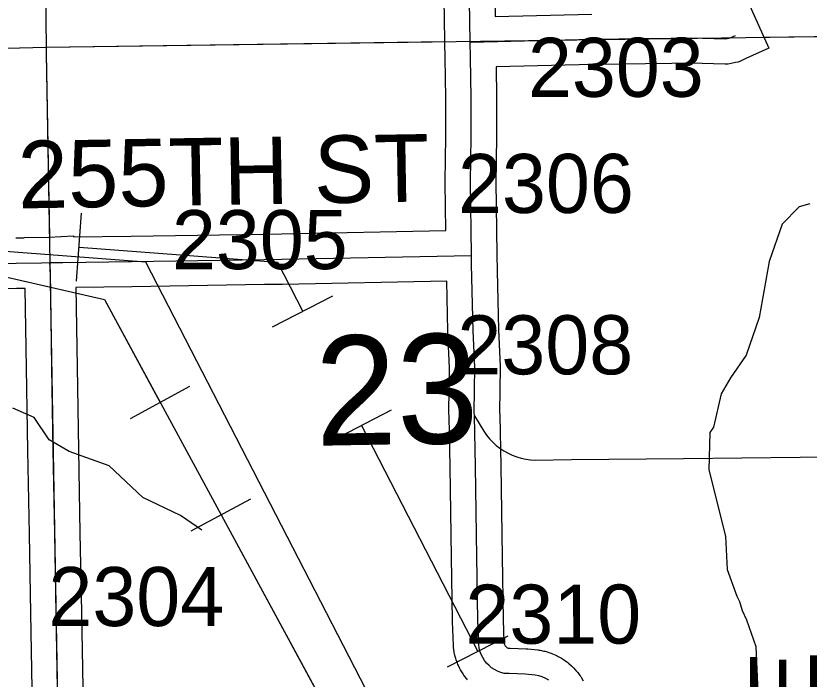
# Model space of a CAD drawing. Extents: x 23.6 to 68.7, y -63 to -29.
# Drawn here: x 48.623 to 49.563, y -49.268 to -48.481 of the extents above; entities that cross this region are included whole.
import ezdxf

# ---------------------------------------------------------------- set-up
doc = ezdxf.new("R2010")
doc.units = 0
for name, color, linetype in [('tdCoHydroRiver', 7, 'Continuous'), ('tdCoPipe', 7, 'Continuous'), ('tdCoPipe2', 7, 'Continuous'), ('tdCoSecRdNmbr', 7, 'Continuous'), ('tdCoSecRdTxt', 7, 'Continuous'), ('tdCoSecRteBand', 7, 'Continuous'), ('tdCoSecRteCL', 7, 'Continuous'), ('tdCoSectLine', 7, 'Continuous'), ('tdCoSectLinePart', 7, 'Continuous'), ('tdCoSectNmbr', 7, 'Continuous'), ('tdCoStPrkRd', 7, 'Continuous'), ('tdCoSurfAsphalt', 7, 'Continuous'), ('tdCoSurfGravel', 7, 'Continuous')]:
    doc.layers.add(name, color=color, linetype=linetype)

msp = doc.modelspace()

# ---------------------------------------------------------------- linework, layer by layer
at = {"layer": 'tdCoHydroRiver'}
for points in [[(49.56353, -48.70435), (49.55094, -48.70765), (49.53065, -48.72839), (49.51535, -48.77276), (49.50345, -48.83919), (49.48814, -48.88356), (49.4695, -48.9106), (49.45866, -48.92966), (49.44962, -48.96923), (49.44495, -48.97559), (49.44386, -49.0198), (49.46366, -49.09851), (49.46567, -49.13795), (49.47707, -49.1694), (49.48029, -49.17568), (49.48357, -49.18669), (49.48843, -49.19769), (49.49982, -49.22914), (49.50199, -49.28278)], [(48.84321, -49.09112), (48.81777, -49.07403), (48.77333, -49.05242), (48.73346, -49.01497), (48.68592, -48.99813), (48.66209, -48.98418), (48.64443, -48.95754), (48.61906, -48.94677)]]:
    msp.add_lwpolyline(points, dxfattribs=at)
at = {"layer": 'tdCoPipe'}
for p, q in [((48.75847, -48.95891), (48.82909, -48.92065)), ((48.83064, -49.09213), (48.90113, -49.05395))]:
    msp.add_line(p, q, dxfattribs=at)
for points in [[(52.70919, -55.88812), (52.16848, -54.62559), (52.02778, -54.60135), (51.57131, -53.47052), (50.50988, -51.84687), (50.49577, -51.58141), (50.55515, -51.27269), (50.28468, -51.15162), (50.26236, -50.4838), (49.84372, -50.50361), (49.72009, -50.15514), (49.27885, -49.74863), (48.77675, -48.77344), (48.41753, -48.74615), (48.39307, -48.06832), (48.5915, -48.06762), (48.53435, -47.34999), (48.39802, -46.95744), (48.21057, -46.88957), (48.03008, -46.88398), (47.89168, -46.87782), (47.64215, -46.42242)], [(47.63277, -46.45501), (47.88616, -47.02811), (47.88616, -47.37547), (48.10409, -47.55482), (48.35787, -48.01451), (48.36919, -48.73566), (48.72769, -48.81778), (49.26355, -49.80701), (49.68337, -50.27802), (49.68879, -50.51185), (49.93621, -51.01051), (49.97112, -52.13754), (51.22398, -52.82566), (51.57335, -53.54107), (51.7686, -54.03792), (52.03067, -54.53218), (52.74885, -55.62273), (53.42576, -56.57553), (53.95543, -57.7229)], [(48.57051, -48.78178), (48.72769, -48.81778), (48.79378, -48.93978)], [(48.86594, -49.07301), (49.00884, -49.33679)]]:
    msp.add_lwpolyline(points, dxfattribs=at)
at = {"layer": 'tdCoPipe2'}
for p, q in [((48.69456, -48.7958), (48.70066, -48.71551)), ((48.92682, -48.85025), (48.99855, -48.81332)), ((48.99649, -48.98555), (49.06808, -48.94868)), ((49.13442, -49.25344), (49.20614, -49.21651))]:
    msp.add_line(p, q, dxfattribs=at)
for points in [[(48.69762, -48.75559), (48.93264, -48.77344), (48.96268, -48.83178)], [(49.03234, -48.96708), (49.17028, -49.23498)]]:
    msp.add_lwpolyline(points, dxfattribs=at)
at = {"layer": 'tdCoSecRteBand'}
for points in [[(48.62266, -48.74472), (48.63261, -48.7445), (48.63261, -48.74432), (48.66184, -48.74394), (48.69102, -48.74207), (48.69111, -48.74354), (48.75941, -48.74258), (48.91663, -48.7401), (48.91663, -48.7401), (48.91663, -48.7401), (48.93762, -48.73977), (49.13221, -48.73599), (49.13135, -48.67909), (49.13134, -48.67858), (49.13135, -48.67808), (49.13233, -48.62435), (49.13233, -48.57874), (49.13159, -48.53117), (49.13127, -48.5133), (49.13054, -48.4834), (49.13072, -48.48339), (49.13036, -48.46396)], [(49.19035, -48.46279), (49.1907, -48.48194), (49.30521, -48.47918)], [(49.49057, -48.46509), (49.51507, -48.51986), (49.48769, -48.53211), (49.48144, -48.53491), (49.47862, -48.53617), (49.4756, -48.53683), (49.47034, -48.53798), (49.46676, -48.53876), (49.4631, -48.53866), (49.4223, -48.53753), (49.39991, -48.53785), (49.39991, -48.53785), (49.39991, -48.53785), (49.30651, -48.53916), (49.1918, -48.54193), (49.1918, -48.54211), (49.19177, -48.54211), (49.19233, -48.57804), (49.19233, -48.57828), (49.19233, -48.57851), (49.19233, -48.62462), (49.19233, -48.6249), (49.19232, -48.62517), (49.19135, -48.67868), (49.1922, -48.73495), (49.19265, -48.76488), (49.19302, -48.78374), (49.19478, -48.85373), (49.1965, -48.89692), (49.19653, -48.89765), (49.19652, -48.89839), (49.19603, -48.95142), (49.19611, -48.9549), (49.1975, -49.01505), (49.1975, -49.01519), (49.19751, -49.01533), (49.19898, -49.12232), (49.20021, -49.19771), (49.20113, -49.22424), (49.20126, -49.22514), (49.20148, -49.22601), (49.20178, -49.22684), (49.20218, -49.22765), (49.20265, -49.2284), (49.2032, -49.2291), (49.20382, -49.22974), (49.20451, -49.2303), (49.20525, -49.2308), (49.20586, -49.23112), (49.20721, -49.23112), (49.2078, -49.23112), (49.20838, -49.23114), (49.22737, -49.23188), (49.22834, -49.23192), (49.22931, -49.23202), (49.24115, -49.23325), (49.24257, -49.2334), (49.24397, -49.23368), (49.24831, -49.23456), (49.24985, -49.23487), (49.25135, -49.23534), (49.25557, -49.23666), (49.25707, -49.23713), (49.25852, -49.23776), (49.26258, -49.23952), (49.26402, -49.24014), (49.26539, -49.24091), (49.26924, -49.24308), (49.27061, -49.24385), (49.27189, -49.24477), (49.2755, -49.24733), (49.27678, -49.24824), (49.27796, -49.24928), (49.28128, -49.25221), (49.28246, -49.25324), (49.28352, -49.2544), (49.28652, -49.25766), (49.28758, -49.25881), (49.28852, -49.26008), (49.29116, -49.26363), (49.29209, -49.26489), (49.29289, -49.26624), (49.29515, -49.27005)], [(48.64224, -49.27949), (48.64059, -49.18974), (48.63879, -49.09588), (48.63878, -49.09584), (48.63878, -49.0958), (48.63714, -48.99685), (48.63533, -48.89906), (48.63533, -48.899), (48.63533, -48.89894), (48.63397, -48.80448), (48.6239, -48.8047), (48.62382, -48.80471), (48.62374, -48.80471), (48.55631, -48.80584)], [(49.15804, -49.26873), (49.15706, -49.26749), (49.15454, -49.26429), (49.15356, -49.26305), (49.15272, -49.2617), (49.15055, -49.25826), (49.1497, -49.25692), (49.149, -49.25549), (49.14721, -49.25184), (49.14651, -49.25042), (49.14597, -49.24892), (49.14458, -49.2451), (49.14403, -49.24361), (49.14365, -49.24207), (49.14266, -49.23813), (49.14228, -49.23659), (49.14206, -49.23501), (49.1415, -49.23099), (49.14128, -49.22944), (49.14123, -49.22788), (49.14024, -49.19952), (49.14023, -49.19924), (49.14022, -49.19897), (49.13899, -49.12326), (49.13899, -49.12322), (49.13899, -49.12318), (49.13751, -49.0163), (49.13613, -48.95628), (49.13604, -48.95232), (49.13603, -48.95183), (49.13603, -48.95135), (49.13652, -48.89857), (49.13482, -48.8559), (49.13481, -48.85568), (49.1348, -48.85546), (49.13331, -48.79598), (48.93873, -48.79976), (48.93867, -48.79976), (48.93861, -48.79976), (48.91757, -48.80009), (48.76033, -48.80257), (48.76031, -48.80257), (48.76028, -48.80257), (48.69396, -48.80351), (48.69532, -48.89801), (48.69713, -48.99577), (48.69713, -48.9958), (48.69713, -48.99583), (48.69878, -49.09476), (48.70058, -49.1886), (48.70058, -49.18861), (48.70058, -49.18863), (48.70223, -49.27839)]]:
    msp.add_lwpolyline(points, dxfattribs=at)
at = {"layer": 'tdCoSecRteCL'}
for points in [[(49.16126, -48.51266), (49.16036, -48.46334), (49.15814, -48.36593), (49.15661, -48.2977), (49.15641, -48.28875), (49.15583, -48.25671), (49.1554, -48.2333)], [(49.16126, -48.51266), (49.30594, -48.50917), (49.39948, -48.50785), (49.4225, -48.50752), (49.46393, -48.50867), (49.46919, -48.50752), (49.47544, -48.50473)], [(49.16266, -48.7654), (49.16265, -48.76469), (49.16134, -48.67863), (49.16233, -48.62462), (49.16233, -48.57851), (49.16159, -48.53067), (49.16126, -48.51266)], [(48.663, -48.77393), (48.67848, -48.77372), (48.75986, -48.77257), (48.9171, -48.77009), (48.93814, -48.76976), (49.16266, -48.7654)], [(49.25451, -49.26922), (49.25066, -49.26705), (49.2466, -49.26529), (49.24238, -49.26396), (49.23804, -49.26309), (49.2262, -49.26186), (49.20721, -49.26112), (49.20129, -49.26112), (49.19737, -49.26004), (49.19359, -49.25855), (49.18998, -49.25667), (49.18659, -49.25442), (49.18346, -49.25183), (49.18062, -49.24892), (49.17811, -49.24572), (49.17594, -49.24228), (49.17415, -49.23863), (49.17275, -49.23481), (49.17177, -49.23087), (49.17121, -49.22684), (49.17022, -49.19848), (49.16899, -49.12277), (49.16751, -49.01574), (49.16612, -48.95559), (49.16603, -48.95162), (49.16652, -48.89811), (49.1648, -48.85471), (49.16282, -48.77629), (49.16266, -48.7654)], [(48.41314, -48.77864), (48.47945, -48.77749), (48.55574, -48.77585), (48.62324, -48.77471), (48.65333, -48.77405), (48.663, -48.77393)], [(48.68508, -50.02036), (48.68489, -50.00347), (48.68308, -49.88839), (48.68111, -49.77955), (48.67947, -49.68387), (48.67815, -49.5964), (48.67601, -49.49234), (48.67421, -49.38597), (48.67223, -49.27894), (48.67059, -49.18917), (48.66878, -49.0953), (48.66714, -48.99633), (48.66533, -48.89851), (48.66368, -48.78458), (48.663, -48.77393)]]:
    msp.add_lwpolyline(points, dxfattribs=at)
at = {"layer": 'tdCoSectLine'}
for points in [[(48.64654, -47.52092), (48.65873, -48.51835)], [(48.65873, -48.51835), (49.65937, -48.50476)], [(47.6616, -48.5433), (48.65873, -48.51835)], [(48.65873, -48.51835), (48.65876, -48.5258), (48.6762, -49.51786)]]:
    msp.add_lwpolyline(points, dxfattribs=at)
at = {"layer": 'tdCoSectLinePart'}
for points in [[(48.64686, -47.54769), (48.65873, -48.51835)], [(48.65873, -48.51835), (49.13067, -48.51194)], [(49.50889, -48.5068), (49.65937, -48.50476)], [(48.43933, -48.52384), (48.65873, -48.51835)], [(48.65873, -48.51835), (48.65876, -48.5258), (48.6626, -48.74425)]]:
    msp.add_lwpolyline(points, dxfattribs=at)
at = {"layer": 'tdCoStPrkRd'}
for p, q in [((49.16612, -48.95559), (49.17737, -48.97382)), ((49.17737, -48.97382), (49.18054, -48.97845)), ((49.18054, -48.97845), (49.18405, -48.98282)), ((49.18405, -48.98282), (49.18788, -48.98692)), ((49.18788, -48.98692), (49.19201, -48.99071)), ((49.19201, -48.99071), (49.19642, -48.99418)), ((49.19642, -48.99418), (49.20108, -48.99731)), ((49.20108, -48.99731), (49.20596, -49.00007)), ((49.20596, -49.00007), (49.21103, -49.00246)), ((49.21103, -49.00246), (49.21627, -49.00446)), ((49.21627, -49.00446), (49.22165, -49.00605)), ((49.22165, -49.00605), (49.22713, -49.00724)), ((49.22713, -49.00724), (49.23269, -49.008)), ((49.23269, -49.008), (49.23828, -49.00834)), ((49.23828, -49.00834), (49.28119, -49.0076)), ((49.28119, -49.0076), (49.41404, -49.00646)), ((49.41404, -49.00646), (49.55197, -49.00482)), ((49.55197, -49.00482), (49.61165, -49.00383))]:
    msp.add_line(p, q, dxfattribs=at)
at = {"layer": 'tdCoSurfAsphalt'}
msp.add_lwpolyline([(49.16612, -48.95559), (49.16603, -48.95162), (49.16652, -48.89811), (49.1648, -48.85471), (49.16282, -48.77629), (49.16266, -48.7654), (49.16265, -48.76469), (49.16134, -48.67863), (49.16233, -48.62462), (49.16233, -48.57851), (49.16159, -48.53067), (49.16126, -48.51266), (49.16036, -48.46334), (49.15814, -48.36593), (49.15661, -48.2977), (49.15641, -48.28875), (49.15583, -48.25671), (49.1554, -48.2333)], dxfattribs=at)
at = {"layer": 'tdCoSurfGravel'}
for points in [[(49.16126, -48.51266), (49.30594, -48.50917), (49.39948, -48.50785), (49.4225, -48.50752), (49.46393, -48.50867), (49.46919, -48.50752), (49.47544, -48.50473)], [(48.663, -48.77393), (48.67848, -48.77372), (48.75986, -48.77257), (48.9171, -48.77009), (48.93814, -48.76976), (49.16266, -48.7654)], [(48.41314, -48.77864), (48.47945, -48.77749), (48.55574, -48.77585), (48.62324, -48.77471), (48.65333, -48.77405), (48.663, -48.77393)], [(48.67223, -49.27894), (48.67059, -49.18917), (48.66878, -49.0953), (48.66714, -48.99633), (48.66533, -48.89851), (48.66368, -48.78458), (48.663, -48.77393)], [(49.25451, -49.26922), (49.25066, -49.26705), (49.2466, -49.26529), (49.24238, -49.26396), (49.23804, -49.26309), (49.2262, -49.26186), (49.20721, -49.26112), (49.20129, -49.26112), (49.19737, -49.26004), (49.19359, -49.25855), (49.18998, -49.25667), (49.18659, -49.25442), (49.18346, -49.25183), (49.18062, -49.24892), (49.17811, -49.24572), (49.17594, -49.24228), (49.17415, -49.23863), (49.17275, -49.23481), (49.17177, -49.23087), (49.17121, -49.22684), (49.17022, -49.19848), (49.16899, -49.12277), (49.16751, -49.01574), (49.16612, -48.95559)]]:
    msp.add_lwpolyline(points, dxfattribs=at)

# ---------------------------------------------------------------- texts
at = {"layer": 'tdCoSecRdNmbr'}
for s, rotation, p in [('2303', 0.03822, (49.22965, -48.57746)), ('2306', 0.03821, (49.1468, -48.71518)), ('2305', 0.03794, (48.80776, -48.78178)), ('2308', 0.03821, (49.14605, -48.90654)), ('2304', 0.03783, (48.66143, -49.20505)), ('2310', 0.03821, (49.15554, -49.22591))]:
    msp.add_text(s, height=0.07, rotation=rotation, dxfattribs=at).set_placement(p)
at = {"layer": 'tdCoSecRdTxt'}
for s, rotation, p in [('255TH ST', 0.99101, (48.62576, -48.70981)), ('QUEENS AVE', 90, (49.57269, -49.93047))]:
    msp.add_text(s, height=0.08, rotation=rotation, dxfattribs=at).set_placement(p)
at = {"layer": 'tdCoSectNmbr'}
msp.add_text('23', height=0.13, rotation=1.038, dxfattribs=at).set_placement((48.97841, -48.99121))

doc.saveas('drawing.dxf')
